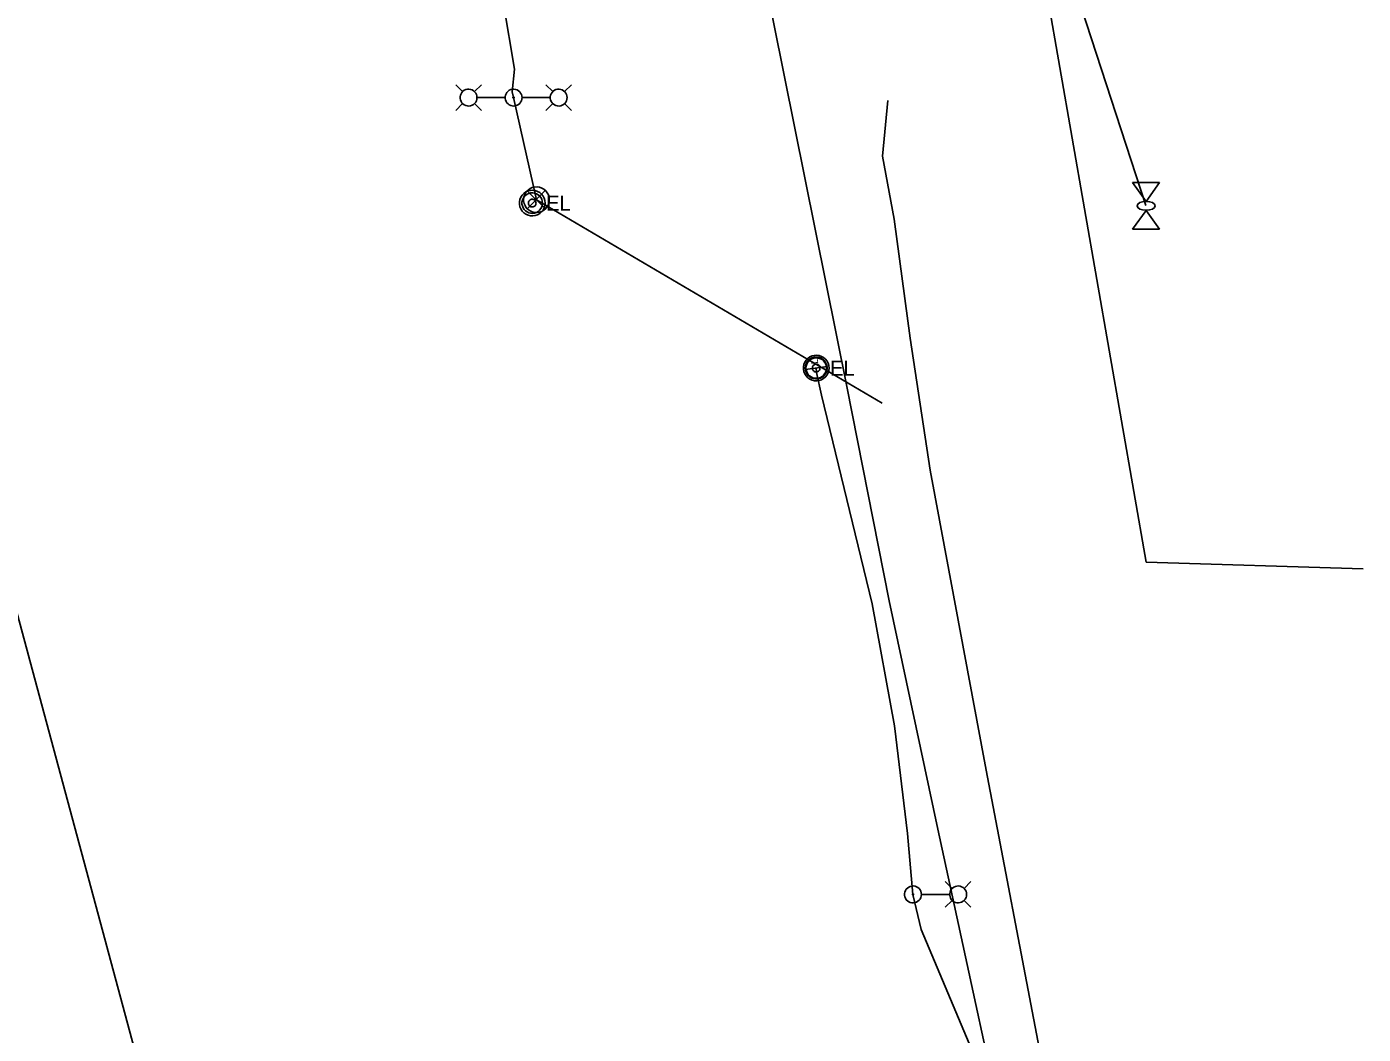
# Model space of a CAD drawing. Extents: x 600849 to 606371, y 330010 to 403088.
# Drawn here: x 604365.5 to 604709, y 337610.4 to 337869.4 of the extents above; entities that cross this region are included whole.
import ezdxf

# ---------------------------------------------------------------- set-up
doc = ezdxf.new("R2010")
doc.units = 0
for name, color, linetype in [('E_FTMS_Conduit', 7, 'Continuous'), ('E_LTG', 7, 'Continuous'), ('E_LTG_CID', 7, 'Continuous'), ('E_SIG', 7, 'Continuous'), ('E_UTL_AG', 7, 'Continuous'), ('E_UTL_E', 7, 'Continuous'), ('E_UTL_FO_UG_QWEST', 7, 'Continuous'), ('E_UTL_G_UG', 7, 'Continuous'), ('E_UTL_T_UG', 7, 'Continuous')]:
    doc.layers.add(name, color=color, linetype=linetype)

# ---------------------------------------------------------------- blocks, each defined once
blk = doc.blocks.new('_U272')
at = {"layer": 'E_LTG'}
blk.add_lwpolyline([(0.001, -0.171), (0.001, 0.172)], dxfattribs=at)
blk.add_circle((0.001, 0), 0.171, dxfattribs=at)
blk.add_arc((0.001, 0), 0.171, 90, 270, dxfattribs=at)
blk.add_text('L', height=0.108, dxfattribs=at).set_placement((0.066, -0.042))

msp = doc.modelspace()

# ---------------------------------------------------------------- linework, layer by layer
at = {"layer": 'E_FTMS_Conduit'}
for points in [[(604641.55, 337295.97), (604640.55, 337341.15), (604637.16, 337396.06), (604632.73, 337451.75), (604625.26, 337508.06), (604621.12, 337563.89), (604599.64, 337663.1), (604587.13, 337721.8), (604576.22, 337776.9), (604535.96, 337977.08)], [(604586.79, 337850.4), (604585.45, 337836.07), (604588.44, 337819.92), (604592.55, 337789.34), (604597.71, 337755.35), (604612.05, 337678.3), (604625.35, 337608.74), (604632.24, 337570.63), (604642.05, 337527.47), (604645.37, 337496.17), (604646.7, 337463.71), (604648.65, 337408.72)]]:
    msp.add_lwpolyline(points, dxfattribs=at)
at = {"layer": 'E_LTG'}
for points in [[(604477.5, 337852.68), (604475.72, 337854.45)], [(604481.2, 337851.15), (604481.16, 337851.57), (604481.05, 337851.96), (604480.86, 337852.33), (604480.6, 337852.66), (604480.29, 337852.93), (604479.93, 337853.13), (604479.54, 337853.27), (604479.13, 337853.33), (604478.72, 337853.31), (604478.31, 337853.21), (604477.94, 337853.04), (604477.6, 337852.8), (604477.32, 337852.5), (604477.09, 337852.15), (604476.94, 337851.77), (604476.86, 337851.36), (604476.86, 337850.95), (604476.94, 337850.54), (604477.09, 337850.16), (604477.32, 337849.81), (604477.6, 337849.51), (604477.94, 337849.27), (604478.31, 337849.1), (604478.72, 337849), (604479.13, 337848.98), (604479.54, 337849.04), (604479.93, 337849.18), (604480.29, 337849.38), (604480.6, 337849.65), (604480.86, 337849.98), (604481.05, 337850.35), (604481.16, 337850.74), (604481.2, 337851.15)], [(604480.55, 337852.68), (604482.33, 337854.45)], [(604492.77, 337851.15), (604492.73, 337851.57), (604492.61, 337851.96), (604492.42, 337852.33), (604492.17, 337852.66), (604491.85, 337852.93), (604491.49, 337853.13), (604491.1, 337853.27), (604490.69, 337853.33), (604490.28, 337853.31), (604489.88, 337853.21), (604489.5, 337853.04), (604489.17, 337852.8), (604488.88, 337852.5), (604488.66, 337852.15), (604488.5, 337851.77), (604488.43, 337851.36), (604488.43, 337850.95), (604488.5, 337850.54), (604488.66, 337850.16), (604488.88, 337849.81), (604489.17, 337849.51), (604489.5, 337849.27), (604489.88, 337849.1), (604490.28, 337849), (604490.69, 337848.98), (604491.1, 337849.04), (604491.49, 337849.18), (604491.85, 337849.38), (604492.17, 337849.65), (604492.42, 337849.98), (604492.61, 337850.35), (604492.73, 337850.74), (604492.77, 337851.15)], [(604490.76, 337851.15), (604490.75, 337851.19), (604490.75, 337851.22), (604490.73, 337851.24), (604490.71, 337851.27), (604490.69, 337851.29), (604490.66, 337851.31), (604490.63, 337851.32), (604490.6, 337851.32), (604490.57, 337851.32), (604490.54, 337851.31), (604490.51, 337851.3), (604490.48, 337851.28), (604490.46, 337851.26), (604490.44, 337851.23), (604490.43, 337851.2), (604490.43, 337851.17), (604490.43, 337851.14), (604490.43, 337851.11), (604490.44, 337851.08), (604490.46, 337851.05), (604490.48, 337851.03), (604490.51, 337851.01), (604490.54, 337851), (604490.57, 337850.99), (604490.6, 337850.99), (604490.63, 337850.99), (604490.66, 337851), (604490.69, 337851.02), (604490.71, 337851.04), (604490.73, 337851.06), (604490.75, 337851.09), (604490.75, 337851.12), (604490.76, 337851.15)], [(604500.67, 337852.68), (604498.89, 337854.45)], [(604504.37, 337851.15), (604504.33, 337851.57), (604504.21, 337851.96), (604504.02, 337852.33), (604503.77, 337852.66), (604503.46, 337852.93), (604503.1, 337853.13), (604502.71, 337853.27), (604502.3, 337853.33), (604501.88, 337853.31), (604501.48, 337853.21), (604501.11, 337853.04), (604500.77, 337852.8), (604500.48, 337852.5), (604500.26, 337852.15), (604500.11, 337851.77), (604500.03, 337851.36), (604500.03, 337850.95), (604500.11, 337850.54), (604500.26, 337850.16), (604500.48, 337849.81), (604500.77, 337849.51), (604501.11, 337849.27), (604501.48, 337849.1), (604501.88, 337849), (604502.3, 337848.98), (604502.71, 337849.04), (604503.1, 337849.18), (604503.46, 337849.38), (604503.77, 337849.65), (604504.02, 337849.98), (604504.21, 337850.35), (604504.33, 337850.74), (604504.37, 337851.15)], [(604503.72, 337852.68), (604505.5, 337854.45)], [(604477.5, 337849.63), (604475.72, 337847.85)], [(604480.55, 337849.63), (604482.33, 337847.85)], [(604481.24, 337851.15), (604488.42, 337851.15)], [(604499.98, 337851.15), (604492.8, 337851.15)], [(604500.67, 337849.63), (604498.89, 337847.85)], [(604503.72, 337849.63), (604505.5, 337847.85)], [(604595.44, 337646.33), (604595.4, 337646.74), (604595.28, 337647.14), (604595.09, 337647.51), (604594.84, 337647.83), (604594.52, 337648.1), (604594.17, 337648.31), (604593.78, 337648.44), (604593.37, 337648.5), (604592.95, 337648.48), (604592.55, 337648.39), (604592.17, 337648.21), (604591.84, 337647.97), (604591.55, 337647.67), (604591.33, 337647.33), (604591.18, 337646.94), (604591.1, 337646.54), (604591.1, 337646.12), (604591.18, 337645.72), (604591.33, 337645.33), (604591.55, 337644.98), (604591.84, 337644.69), (604592.17, 337644.45), (604592.55, 337644.27), (604592.95, 337644.18), (604593.37, 337644.16), (604593.78, 337644.22), (604594.17, 337644.35), (604594.52, 337644.56), (604594.84, 337644.83), (604595.09, 337645.15), (604595.28, 337645.52), (604595.4, 337645.92), (604595.44, 337646.33)], [(604603.34, 337647.86), (604601.57, 337649.63)], [(604607.04, 337646.33), (604607, 337646.74), (604606.89, 337647.14), (604606.7, 337647.51), (604606.44, 337647.83), (604606.13, 337648.1), (604605.77, 337648.31), (604605.38, 337648.44), (604604.97, 337648.5), (604604.56, 337648.48), (604604.15, 337648.39), (604603.78, 337648.21), (604603.44, 337647.97), (604603.16, 337647.67), (604602.93, 337647.33), (604602.78, 337646.94), (604602.7, 337646.54), (604602.7, 337646.12), (604602.78, 337645.72), (604602.93, 337645.33), (604603.16, 337644.98), (604603.44, 337644.69), (604603.78, 337644.45), (604604.15, 337644.27), (604604.56, 337644.18), (604604.97, 337644.16), (604605.38, 337644.22), (604605.77, 337644.35), (604606.13, 337644.56), (604606.44, 337644.83), (604606.7, 337645.15), (604606.89, 337645.52), (604607, 337645.92), (604607.04, 337646.33)], [(604606.39, 337647.86), (604608.17, 337649.63)], [(604593.43, 337646.33), (604593.43, 337646.36), (604593.42, 337646.39), (604593.4, 337646.42), (604593.38, 337646.44), (604593.36, 337646.47), (604593.33, 337646.48), (604593.3, 337646.49), (604593.27, 337646.5), (604593.24, 337646.49), (604593.21, 337646.49), (604593.18, 337646.47), (604593.15, 337646.46), (604593.13, 337646.43), (604593.11, 337646.41), (604593.1, 337646.38), (604593.1, 337646.35), (604593.1, 337646.31), (604593.1, 337646.28), (604593.11, 337646.25), (604593.13, 337646.23), (604593.15, 337646.2), (604593.18, 337646.19), (604593.21, 337646.17), (604593.24, 337646.16), (604593.27, 337646.16), (604593.3, 337646.17), (604593.33, 337646.18), (604593.36, 337646.19), (604593.38, 337646.21), (604593.4, 337646.24), (604593.42, 337646.27), (604593.43, 337646.3), (604593.43, 337646.33)], [(604602.65, 337646.33), (604595.48, 337646.33)], [(604603.34, 337644.81), (604601.57, 337643.03)], [(604606.39, 337644.81), (604608.17, 337643.03)]]:
    msp.add_lwpolyline(points, dxfattribs=at)
at = {"layer": 'E_LTG_CID'}
msp.add_line((604585.33, 337772.58), (604496.48, 337824.9), dxfattribs=at)
for points in [[(604496.48, 337824.9), (604490.59, 337851.15), (604490.59, 337851.15), (604490.25, 337852.6), (604490.82, 337858.46), (604482.37, 337908.96)], [(604655.86, 337244.87), (604655.45, 337247.07), (604645.16, 337296.66), (604643.23, 337341.37), (604642.94, 337396.12), (604631.14, 337443.78), (604627.33, 337447.68), (604626.49, 337452.83), (604621.02, 337506.96), (604614.49, 337562.63), (604607.69, 337608.04), (604595.35, 337637.29), (604593.26, 337646.33), (604591.86, 337662.02), (604588.47, 337689.68), (604582.79, 337721.06), (604569.75, 337774.7), (604568.46, 337780.5), (604568.39, 337781.64)]]:
    msp.add_lwpolyline(points, dxfattribs=at)
at = {"layer": 'E_SIG'}
for points in [[(604499.78, 337824.9), (604499.72, 337825.52), (604499.54, 337826.13), (604499.26, 337826.68), (604498.87, 337827.18), (604498.39, 337827.59), (604497.85, 337827.9), (604497.26, 337828.11), (604496.64, 337828.2), (604496.01, 337828.17), (604495.4, 337828.02), (604494.83, 337827.76), (604494.32, 337827.39), (604493.88, 337826.94), (604493.55, 337826.41), (604493.31, 337825.83), (604493.19, 337825.21), (604493.19, 337824.59), (604493.31, 337823.97), (604493.55, 337823.39), (604493.88, 337822.86), (604494.32, 337822.41), (604494.83, 337822.04), (604495.4, 337821.78), (604496.01, 337821.63), (604496.64, 337821.6), (604497.26, 337821.69), (604497.85, 337821.9), (604498.39, 337822.21), (604498.87, 337822.62), (604499.26, 337823.12), (604499.54, 337823.67), (604499.72, 337824.27), (604499.78, 337824.9)], [(604498.74, 337827.23), (604494.13, 337822.58)], [(604494.13, 337827.19), (604498.78, 337822.53)]]:
    msp.add_lwpolyline(points, dxfattribs=at)
at = {"layer": 'E_UTL_AG'}
for points in [[(604649.71, 337829.33), (604656.64, 337829.33)], [(604653.18, 337824.48), (604649.71, 337829.33)], [(604656.64, 337829.33), (604653.18, 337824.48)], [(604653.18, 337822.17), (604649.71, 337817.33)], [(604656.64, 337817.33), (604653.18, 337822.17)], [(604649.71, 337817.33), (604656.64, 337817.33)]]:
    msp.add_lwpolyline(points, dxfattribs=at)
msp.add_ellipse((604653.18, 337823.33), major_axis=(2.31, 0), ratio=0.5, dxfattribs=at)
at = {"layer": 'E_UTL_E'}
for points in [[(604498.69, 337824.04), (604498.63, 337824.66), (604498.46, 337825.26), (604498.17, 337825.82), (604497.78, 337826.31), (604497.31, 337826.72), (604496.76, 337827.04), (604496.17, 337827.24), (604495.55, 337827.33), (604494.92, 337827.3), (604494.31, 337827.15), (604493.74, 337826.89), (604493.23, 337826.53), (604492.8, 337826.08), (604492.46, 337825.55), (604492.23, 337824.97), (604492.11, 337824.35), (604492.11, 337823.72), (604492.23, 337823.11), (604492.46, 337822.52), (604492.8, 337822), (604493.23, 337821.54), (604493.74, 337821.18), (604494.31, 337820.92), (604494.92, 337820.77), (604495.55, 337820.74), (604496.17, 337820.83), (604496.76, 337821.03), (604497.31, 337821.35), (604497.78, 337821.76), (604498.17, 337822.25), (604498.46, 337822.81), (604498.63, 337823.41), (604498.69, 337824.04)], [(604498.69, 337824.04), (604498.63, 337824.66), (604498.46, 337825.26), (604498.17, 337825.82), (604497.78, 337826.31), (604497.31, 337826.72), (604496.76, 337827.04), (604496.17, 337827.24), (604495.55, 337827.33), (604494.92, 337827.3), (604494.31, 337827.15), (604493.74, 337826.89), (604493.23, 337826.53), (604492.8, 337826.08), (604492.46, 337825.55), (604492.23, 337824.97), (604492.11, 337824.35), (604492.11, 337823.72), (604492.23, 337823.11), (604492.46, 337822.52), (604492.8, 337822), (604493.23, 337821.54), (604493.74, 337821.18), (604494.31, 337820.92), (604494.92, 337820.77), (604495.55, 337820.74), (604496.17, 337820.83), (604496.76, 337821.03), (604497.31, 337821.35), (604497.78, 337821.76), (604498.17, 337822.25), (604498.46, 337822.81), (604498.63, 337823.41), (604498.69, 337824.04)], [(604498.03, 337824.04), (604497.98, 337824.54), (604497.84, 337825.02), (604497.61, 337825.46), (604497.3, 337825.86), (604496.92, 337826.19), (604496.49, 337826.44), (604496.02, 337826.6), (604495.52, 337826.67), (604495.02, 337826.65), (604494.53, 337826.53), (604494.07, 337826.32), (604493.66, 337826.03), (604493.32, 337825.67), (604493.05, 337825.25), (604492.86, 337824.78), (604492.76, 337824.29), (604492.76, 337823.78), (604492.86, 337823.29), (604493.05, 337822.83), (604493.32, 337822.4), (604493.66, 337822.04), (604494.07, 337821.75), (604494.53, 337821.54), (604495.02, 337821.42), (604495.52, 337821.4), (604496.02, 337821.47), (604496.49, 337821.63), (604496.92, 337821.89), (604497.3, 337822.21), (604497.61, 337822.61), (604497.84, 337823.05), (604497.98, 337823.54), (604498.03, 337824.04)], [(604498.03, 337824.04), (604497.98, 337824.54), (604497.84, 337825.02), (604497.61, 337825.46), (604497.3, 337825.86), (604496.92, 337826.19), (604496.49, 337826.44), (604496.02, 337826.6), (604495.52, 337826.67), (604495.02, 337826.65), (604494.53, 337826.53), (604494.07, 337826.32), (604493.66, 337826.03), (604493.32, 337825.67), (604493.05, 337825.25), (604492.86, 337824.78), (604492.76, 337824.29), (604492.76, 337823.78), (604492.86, 337823.29), (604493.05, 337822.83), (604493.32, 337822.4), (604493.66, 337822.04), (604494.07, 337821.75), (604494.53, 337821.54), (604495.02, 337821.42), (604495.52, 337821.4), (604496.02, 337821.47), (604496.49, 337821.63), (604496.92, 337821.89), (604497.3, 337822.21), (604497.61, 337822.61), (604497.84, 337823.05), (604497.98, 337823.54), (604498.03, 337824.04)], [(604496.38, 337824.04), (604496.36, 337824.22), (604496.31, 337824.4), (604496.23, 337824.57), (604496.11, 337824.72), (604495.97, 337824.84), (604495.8, 337824.94), (604495.63, 337825), (604495.44, 337825.02), (604495.25, 337825.02), (604495.07, 337824.97), (604494.9, 337824.89), (604494.74, 337824.78), (604494.61, 337824.65), (604494.51, 337824.49), (604494.44, 337824.31), (604494.41, 337824.13), (604494.41, 337823.94), (604494.44, 337823.76), (604494.51, 337823.58), (604494.61, 337823.42), (604494.74, 337823.29), (604494.9, 337823.18), (604495.07, 337823.1), (604495.25, 337823.06), (604495.44, 337823.05), (604495.63, 337823.07), (604495.8, 337823.13), (604495.97, 337823.23), (604496.11, 337823.35), (604496.23, 337823.5), (604496.31, 337823.67), (604496.36, 337823.85), (604496.38, 337824.04)], [(604496.38, 337824.04), (604496.36, 337824.22), (604496.31, 337824.4), (604496.23, 337824.57), (604496.11, 337824.72), (604495.97, 337824.84), (604495.8, 337824.94), (604495.63, 337825), (604495.44, 337825.02), (604495.25, 337825.02), (604495.07, 337824.97), (604494.9, 337824.89), (604494.74, 337824.78), (604494.61, 337824.65), (604494.51, 337824.49), (604494.44, 337824.31), (604494.41, 337824.13), (604494.41, 337823.94), (604494.44, 337823.76), (604494.51, 337823.58), (604494.61, 337823.42), (604494.74, 337823.29), (604494.9, 337823.18), (604495.07, 337823.1), (604495.25, 337823.06), (604495.44, 337823.05), (604495.63, 337823.07), (604495.8, 337823.13), (604495.97, 337823.23), (604496.11, 337823.35), (604496.23, 337823.5), (604496.31, 337823.67), (604496.36, 337823.85), (604496.38, 337824.04)], [(604571.69, 337781.64), (604571.63, 337782.26), (604571.45, 337782.86), (604571.16, 337783.42), (604570.78, 337783.91), (604570.3, 337784.33), (604569.76, 337784.64), (604569.17, 337784.84), (604568.54, 337784.93), (604567.92, 337784.9), (604567.31, 337784.76), (604566.74, 337784.5), (604566.23, 337784.13), (604565.79, 337783.68), (604565.45, 337783.15), (604565.22, 337782.57), (604565.1, 337781.95), (604565.1, 337781.32), (604565.22, 337780.71), (604565.45, 337780.13), (604565.79, 337779.6), (604566.23, 337779.14), (604566.74, 337778.78), (604567.31, 337778.52), (604567.92, 337778.37), (604568.54, 337778.34), (604569.17, 337778.43), (604569.76, 337778.64), (604570.3, 337778.95), (604570.78, 337779.36), (604571.16, 337779.85), (604571.45, 337780.41), (604571.63, 337781.01), (604571.69, 337781.64)], [(604571.69, 337781.64), (604571.63, 337782.26), (604571.45, 337782.86), (604571.16, 337783.42), (604570.78, 337783.91), (604570.3, 337784.33), (604569.76, 337784.64), (604569.17, 337784.84), (604568.54, 337784.93), (604567.92, 337784.9), (604567.31, 337784.76), (604566.74, 337784.5), (604566.23, 337784.13), (604565.79, 337783.68), (604565.45, 337783.15), (604565.22, 337782.57), (604565.1, 337781.95), (604565.1, 337781.32), (604565.22, 337780.71), (604565.45, 337780.13), (604565.79, 337779.6), (604566.23, 337779.14), (604566.74, 337778.78), (604567.31, 337778.52), (604567.92, 337778.37), (604568.54, 337778.34), (604569.17, 337778.43), (604569.76, 337778.64), (604570.3, 337778.95), (604570.78, 337779.36), (604571.16, 337779.85), (604571.45, 337780.41), (604571.63, 337781.01), (604571.69, 337781.64)], [(604571.03, 337781.64), (604570.98, 337782.14), (604570.84, 337782.62), (604570.61, 337783.06), (604570.3, 337783.46), (604569.92, 337783.79), (604569.48, 337784.04), (604569.01, 337784.2), (604568.51, 337784.27), (604568.01, 337784.25), (604567.52, 337784.13), (604567.07, 337783.92), (604566.66, 337783.63), (604566.31, 337783.27), (604566.04, 337782.85), (604565.85, 337782.38), (604565.76, 337781.89), (604565.76, 337781.39), (604565.85, 337780.89), (604566.04, 337780.43), (604566.31, 337780.01), (604566.66, 337779.64), (604567.07, 337779.35), (604567.52, 337779.14), (604568.01, 337779.02), (604568.51, 337779), (604569.01, 337779.07), (604569.48, 337779.24), (604569.92, 337779.49), (604570.3, 337779.82), (604570.61, 337780.21), (604570.84, 337780.66), (604570.98, 337781.14), (604571.03, 337781.64)], [(604571.03, 337781.64), (604570.98, 337782.14), (604570.84, 337782.62), (604570.61, 337783.06), (604570.3, 337783.46), (604569.92, 337783.79), (604569.48, 337784.04), (604569.01, 337784.2), (604568.51, 337784.27), (604568.01, 337784.25), (604567.52, 337784.13), (604567.07, 337783.92), (604566.66, 337783.63), (604566.31, 337783.27), (604566.04, 337782.85), (604565.85, 337782.38), (604565.76, 337781.89), (604565.76, 337781.39), (604565.85, 337780.89), (604566.04, 337780.43), (604566.31, 337780.01), (604566.66, 337779.64), (604567.07, 337779.35), (604567.52, 337779.14), (604568.01, 337779.02), (604568.51, 337779), (604569.01, 337779.07), (604569.48, 337779.24), (604569.92, 337779.49), (604570.3, 337779.82), (604570.61, 337780.21), (604570.84, 337780.66), (604570.98, 337781.14), (604571.03, 337781.64)], [(604569.38, 337781.64), (604569.36, 337781.82), (604569.31, 337782.01), (604569.22, 337782.17), (604569.1, 337782.32), (604568.96, 337782.44), (604568.8, 337782.54), (604568.62, 337782.6), (604568.43, 337782.63), (604568.25, 337782.62), (604568.06, 337782.57), (604567.89, 337782.49), (604567.74, 337782.39), (604567.61, 337782.25), (604567.51, 337782.09), (604567.44, 337781.92), (604567.4, 337781.73), (604567.4, 337781.54), (604567.44, 337781.36), (604567.51, 337781.18), (604567.61, 337781.03), (604567.74, 337780.89), (604567.89, 337780.78), (604568.06, 337780.7), (604568.25, 337780.66), (604568.43, 337780.65), (604568.62, 337780.68), (604568.8, 337780.74), (604568.96, 337780.83), (604569.1, 337780.95), (604569.22, 337781.1), (604569.31, 337781.27), (604569.36, 337781.45), (604569.38, 337781.64)], [(604569.38, 337781.64), (604569.36, 337781.82), (604569.31, 337782.01), (604569.22, 337782.17), (604569.1, 337782.32), (604568.96, 337782.44), (604568.8, 337782.54), (604568.62, 337782.6), (604568.43, 337782.63), (604568.25, 337782.62), (604568.06, 337782.57), (604567.89, 337782.49), (604567.74, 337782.39), (604567.61, 337782.25), (604567.51, 337782.09), (604567.44, 337781.92), (604567.4, 337781.73), (604567.4, 337781.54), (604567.44, 337781.36), (604567.51, 337781.18), (604567.61, 337781.03), (604567.74, 337780.89), (604567.89, 337780.78), (604568.06, 337780.7), (604568.25, 337780.66), (604568.43, 337780.65), (604568.62, 337780.68), (604568.8, 337780.74), (604568.96, 337780.83), (604569.1, 337780.95), (604569.22, 337781.1), (604569.31, 337781.27), (604569.36, 337781.45), (604569.38, 337781.64)]]:
    msp.add_lwpolyline(points, dxfattribs=at)
at = {"layer": 'E_UTL_FO_UG_QWEST'}
msp.add_lwpolyline([(604326.17, 337855.13), (604425.7, 337485.61), (604536.2, 337193.87)], dxfattribs=at)
at = {"layer": 'E_UTL_G_UG'}
msp.add_lwpolyline([(604653.12, 337823.4), (604625.08, 337909.44), (604623.36, 337934.55), (604618.37, 337968.25)], dxfattribs=at)
at = {"layer": 'E_UTL_T_UG'}
for q in [(604618.18, 337932.3), (604709, 337730.02)]:
    msp.add_line((604653.2, 337731.71), q, dxfattribs=at)

# ---------------------------------------------------------------- block references
at = {"layer": 'E_LTG_CID', "xscale": 16.404166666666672, "yscale": 16.404166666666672, "rotation": 97.82095686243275}
msp.add_blockref('_U272', (604568.39, 337781.64), dxfattribs=at)

# ---------------------------------------------------------------- texts
at = {"layer": 'E_UTL_E'}
for p in [(604498.96, 337822.09), (604498.96, 337822.09), (604571.95, 337779.69), (604571.95, 337779.69)]:
    msp.add_text('EL', height=3.849, dxfattribs=at).set_placement(p)

doc.saveas('drawing.dxf')
